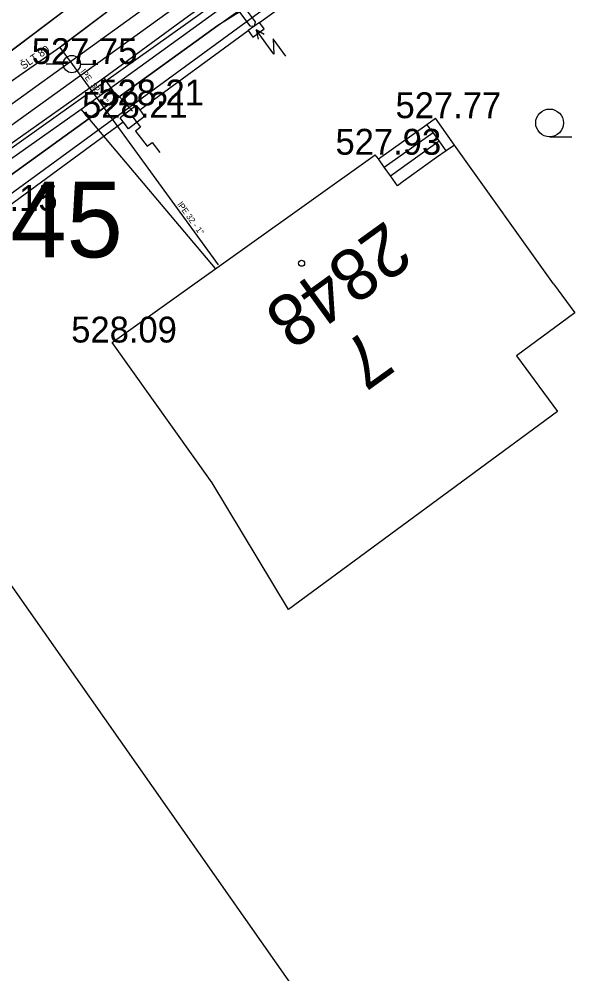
# Model space of a CAD drawing. Extents: x -668867 to -667827, y -1131943 to -1131019.
# Drawn here: x -668662.72 to -668645.98, y -1131444.01 to -1131416.31 of the extents above; entities that cross this region are included whole.
import ezdxf

# ---------------------------------------------------------------- set-up
doc = ezdxf.new("R2010")
doc.units = 0
for name, color, linetype in [('G_Bod_tecka', 7, 'Continuous'), ('G_Bod_vyska', 7, 'Continuous'), ('G_Budovy-znacky', 7, 'Continuous'), ('G_Budovy_Objekty', 7, 'Continuous'), ('G_Budovy_vstupy', 7, 'Continuous'), ('G_Cesty_Schody', 7, 'Continuous'), ('G_Cisla_orientacni', 7, 'Continuous'), ('G_Cisla_popisna', 7, 'Continuous'), ('G_Plochy_zpevnene', 7, 'Continuous'), ('G_Ploty', 7, 'Continuous'), ('G_Site-Rozvadece', 7, 'Continuous'), ('G_Site-vodovod', 7, 'Continuous'), ('G_Z_ELsilove_podz_kotovane', 7, 'Continuous'), ('G_Z_KANAL_podz_kotovane', 7, 'Continuous'), ('G_Z_PLYNY_podz_geodeticky', 7, 'Continuous'), ('G_Z_SPOJE_podz_geodeticky', 7, 'Continuous'), ('G_Z_SPOJE_podz_kotovane', 7, 'Continuous'), ('G_Z_SPOJE_podz_priblizne', 7, 'Continuous'), ('G_Z_VODA_podz_kotovane', 7, 'Continuous'), ('G_Zelen-Znacky', 7, 'Continuous'), ('Vrstva 10', 7, 'Continuous'), ('Vrstva 17', 7, 'Continuous'), ('Vrstva 26', 7, 'Continuous'), ('Vrstva 27', 7, 'Continuous'), ('Vrstva 4', 7, 'Continuous'), ('Vrstva 6', 7, 'Continuous')]:
    doc.layers.add(name, color=color, linetype=linetype)

msp = doc.modelspace()

# ---------------------------------------------------------------- linework, layer by layer
at = {"layer": 'G_Bod_tecka'}
for p, q in [((-668661.19, -1131417.61), (-668661.19, -1131417.61)), ((-668659.32, -1131418.81), (-668659.32, -1131418.81)), ((-668659.79, -1131419.17), (-668659.79, -1131419.17)), ((-668650.63, -1131419.18), (-668650.63, -1131419.18)), ((-668652.38, -1131420.24), (-668652.38, -1131420.24)), ((-668660.02, -1131425.69), (-668660.02, -1131425.69))]:
    msp.add_line(p, q, dxfattribs=at)
at = {"layer": 'G_Budovy-znacky'}
msp.add_circle((-668654.52, -1131423.39), 0.0875, dxfattribs=at)
at = {"layer": 'G_Budovy_Objekty'}
for p, q in [((-668650.32, -1131420.13), (-668650.6, -1131420.32)), ((-668650.08, -1131419.96), (-668650.32, -1131420.13)), ((-668647.21, -1131423.99), (-668650.08, -1131419.96)), ((-668660.02, -1131425.69), (-668652.38, -1131420.24)), ((-668652.29, -1131420.36), (-668652.38, -1131420.24)), ((-668652.12, -1131420.6), (-668652.29, -1131420.36)), ((-668651.94, -1131420.85), (-668652.12, -1131420.6)), ((-668651.74, -1131421.14), (-668651.94, -1131420.85)), ((-668651.57, -1131421.02), (-668651.74, -1131421.14)), ((-668647.21, -1131423.99), (-668646.59, -1131424.83)), ((-668646.59, -1131424.83), (-668648.28, -1131426.08)), ((-668657.12, -1131429.76), (-668660.02, -1131425.69)), ((-668648.28, -1131426.08), (-668647.09, -1131427.69)), ((-668647.09, -1131427.69), (-668654.9, -1131433.44)), ((-668654.9, -1131433.44), (-668657.12, -1131429.76))]:
    msp.add_line(p, q, dxfattribs=at)
at = {"layer": 'G_Budovy_vstupy'}
msp.add_line((-668650.6, -1131420.32), (-668651.57, -1131421.02), dxfattribs=at)
at = {"layer": 'G_Cesty_Schody'}
for p, q in [((-668668.94, -1131423.1), (-668613.48, -1131383.07)), ((-668652.29, -1131420.36), (-668650.88, -1131419.36)), ((-668650.88, -1131419.36), (-668650.63, -1131419.18)), ((-668650.7, -1131419.6), (-668650.88, -1131419.36)), ((-668650.08, -1131419.96), (-668650.63, -1131419.18)), ((-668652.12, -1131420.6), (-668650.7, -1131419.6)), ((-668650.53, -1131419.84), (-668650.7, -1131419.6)), ((-668651.94, -1131420.85), (-668650.53, -1131419.84)), ((-668650.32, -1131420.13), (-668650.53, -1131419.84))]:
    msp.add_line(p, q, dxfattribs=at)
at = {"layer": 'G_Plochy_zpevnene'}
msp.add_line((-668668.65, -1131423.5), (-668613.19, -1131383.48), dxfattribs=at)
at = {"layer": 'G_Ploty'}
for p, q in [((-668663.65, -1131421.87), (-668654.61, -1131415.27)), ((-668655.74, -1131416.4), (-668654.46, -1131415.47)), ((-668659.22, -1131418.94), (-668656.07, -1131416.64)), ((-668663.5, -1131422.07), (-668659.7, -1131419.29))]:
    msp.add_line(p, q, dxfattribs=at)
at = {"layer": 'G_Site-Rozvadece'}
for p, q in [((-668655.324, -1131417.326), (-668655.84, -1131416.62)), ((-668655.607, -1131416.753), (-668655.84, -1131416.62)), ((-668655.84, -1131416.62), (-668655.785, -1131416.883)), ((-668654.974, -1131417.382), (-668655.343, -1131416.876)), ((-668655.343, -1131416.876), (-668655.324, -1131417.326)), ((-668659.32, -1131418.81), (-668659.79, -1131419.17)), ((-668659.08, -1131419.13), (-668659.55, -1131419.49))]:
    msp.add_line(p, q, dxfattribs=at)
msp.add_lwpolyline([(-668655.74, -1131416.4), (-668656.07, -1131416.64), (-668655.94, -1131416.83), (-668655.61, -1131416.59)], close=True, dxfattribs=at)
for points in [[(-668659.32, -1131418.81), (-668659.22, -1131418.94), (-668659.08, -1131419.13)], [(-668659.55, -1131419.49), (-668659.7, -1131419.29), (-668659.79, -1131419.17)], [(-668659.42, -1131419.15), (-668659.197, -1131419.443), (-668659.342, -1131419.554), (-668659.006, -1131419.992), (-668658.861, -1131419.882), (-668658.636, -1131420.173)]]:
    msp.add_lwpolyline(points, dxfattribs=at)
at = {"layer": 'G_Site-vodovod'}
for p, q in [((-668661.44, -1131417.61), (-668661.94, -1131417.61)), ((-668660.94, -1131417.61), (-668660.44, -1131417.61))]:
    msp.add_line(p, q, dxfattribs=at)
msp.add_circle((-668661.19, -1131417.61), 0.25, dxfattribs=at)
at = {"layer": 'G_Z_ELsilove_podz_kotovane'}
for points in [[(-668655.52, -1131415.59), (-668656.95, -1131416.49), (-668663.16, -1131420.98), (-668667.51, -1131424.1), (-668667.43, -1131424.43), (-668667.44, -1131424.42), (-668667.73, -1131424.27), (-668672.47, -1131427.87), (-668675.2, -1131429.7), (-668677.57, -1131431.31), (-668683.86, -1131436)], [(-668683.289, -1131436.386), (-668683.778, -1131435.939), (-668677.57, -1131431.31), (-668675.2, -1131429.7), (-668672.47, -1131427.87), (-668663.16, -1131420.98), (-668656.95, -1131416.49), (-668656.352, -1131416.068), (-668656.022, -1131416.503), (-668655.889, -1131416.509), (-668655.862, -1131416.381), (-668656.182, -1131415.96)]]:
    msp.add_lwpolyline(points, dxfattribs=at)
at = {"layer": 'G_Z_KANAL_podz_kotovane'}
msp.add_lwpolyline([(-668702.7, -1131447.21), (-668700.94, -1131445.88), (-668695.5, -1131441.77), (-668684.83, -1131433.72), (-668665.63, -1131419.23), (-668659.47, -1131414.59), (-668658.28, -1131413.75)], dxfattribs=at)
at = {"layer": 'G_Z_PLYNY_podz_geodeticky'}
for points in [[(-668717.756, -1131459.484), (-668711.98, -1131455.3), (-668703.84, -1131449.34), (-668701.56, -1131447.62), (-668701.17, -1131447.38), (-668695.72, -1131443.56), (-668693.54, -1131441.99), (-668685.7, -1131436.29), (-668678.84, -1131431.41), (-668671.63, -1131426.26), (-668665.07, -1131421.58), (-668663.08, -1131420), (-668660.26, -1131418.01), (-668657.8, -1131416.21), (-668654.58, -1131413.92), (-668647.53, -1131408.9), (-668640.73, -1131403.81), (-668632.53, -1131397.95), (-668630.59, -1131396.66), (-668623.98, -1131391.79), (-668619.01, -1131388.23)], [(-668660.26, -1131418.01), (-668660, -1131418.39), (-668659.81, -1131418.56), (-668659.62, -1131418.76), (-668659.43, -1131418.98)]]:
    msp.add_lwpolyline(points, dxfattribs=at)
at = {"layer": 'G_Z_SPOJE_podz_geodeticky'}
for points in [[(-668597.22, -1131372.46), (-668599.51, -1131374.19), (-668612.92, -1131383.38), (-668622.87, -1131391.06), (-668637.12, -1131401.24), (-668644.52, -1131406.62), (-668655.95, -1131415.07), (-668663.6, -1131420.51), (-668667.99, -1131423.76)], [(-668660.92, -1131418.92), (-668655.33, -1131414.87)], [(-668677.78, -1131431), (-668676.14, -1131429.92), (-668674.95, -1131428.98), (-668670.68, -1131425.99), (-668668.72, -1131424.56), (-668667.89, -1131423.96), (-668667.34, -1131423.5), (-668663.5, -1131420.74), (-668660.92, -1131418.92)], [(-668657.02, -1131423.54), (-668660, -1131420.01), (-668660.92, -1131418.92)], [(-668668.83, -1131424.38), (-668652.51, -1131447.62)]]:
    msp.add_lwpolyline(points, dxfattribs=at)
at = {"layer": 'G_Z_SPOJE_podz_kotovane'}
for points in [[(-668660.92, -1131418.92), (-668655.33, -1131414.87)], [(-668677.78, -1131431), (-668676.14, -1131429.92), (-668674.95, -1131428.98), (-668670.68, -1131425.99), (-668668.72, -1131424.56), (-668667.89, -1131423.96), (-668667.34, -1131423.5), (-668663.5, -1131420.74), (-668660.92, -1131418.92)], [(-668657.02, -1131423.54), (-668660, -1131420.01), (-668660.92, -1131418.92)]]:
    msp.add_lwpolyline(points, dxfattribs=at)
at = {"layer": 'G_Z_SPOJE_podz_priblizne'}
for points in [[(-668597.22, -1131372.46), (-668599.51, -1131374.19), (-668612.92, -1131383.38), (-668622.87, -1131391.06), (-668637.12, -1131401.24), (-668644.52, -1131406.62), (-668655.95, -1131415.07), (-668663.6, -1131420.51), (-668667.99, -1131423.76)], [(-668660.92, -1131418.92), (-668655.33, -1131414.87)], [(-668677.78, -1131431), (-668676.14, -1131429.92), (-668674.95, -1131428.98), (-668670.68, -1131425.99), (-668668.72, -1131424.56), (-668667.89, -1131423.96), (-668667.34, -1131423.5), (-668663.5, -1131420.74), (-668660.92, -1131418.92)], [(-668657.02, -1131423.54), (-668660, -1131420.01), (-668660.92, -1131418.92)], [(-668668.83, -1131424.38), (-668652.51, -1131447.62)]]:
    msp.add_lwpolyline(points, dxfattribs=at)
at = {"layer": 'G_Z_VODA_podz_kotovane'}
for points in [[(-668579.7, -1131358.16), (-668580.06, -1131358.34), (-668596.52, -1131369.96), (-668596.52, -1131369.96), (-668599.22, -1131371.93), (-668619.48, -1131386.75), (-668640.17, -1131401.34), (-668640.29, -1131401.42), (-668648.19, -1131407.4), (-668658.88, -1131415.12), (-668661.48, -1131417.09), (-668661.54, -1131417.13), (-668679.06, -1131429.38), (-668679.06, -1131429.38), (-668689.01, -1131436.29), (-668708.21, -1131450.5), (-668715.37, -1131455.64), (-668718.974, -1131458.219)], [(-668661.54, -1131417.13), (-668661.18, -1131417.61), (-668656.94, -1131423.44)]]:
    msp.add_lwpolyline(points, dxfattribs=at)
at = {"layer": 'G_Zelen-Znacky'}
msp.add_line((-668647.322, -1131419.72), (-668646.672, -1131419.717), dxfattribs=at)
msp.add_circle((-668647.322, -1131419.317), 0.403, dxfattribs=at)
at = {"layer": 'Vrstva 10'}
msp.add_lwpolyline([(-668702.703, -1131447.205), (-668700.941, -1131445.876), (-668695.503, -1131441.774), (-668684.828, -1131433.72), (-668665.626, -1131419.234), (-668659.47, -1131414.59), (-668658.284, -1131413.754)], dxfattribs=at)
at = {"layer": 'Vrstva 17'}
for p, q in [((-668655.52, -1131415.59), (-668656.95, -1131416.49)), ((-668656.95, -1131416.49), (-668663.16, -1131420.98))]:
    msp.add_line(p, q, dxfattribs=at)
at = {"layer": 'Vrstva 26'}
msp.add_lwpolyline([(-668661.539, -1131417.128), (-668661.18, -1131417.61), (-668656.938, -1131423.436)], dxfattribs=at)
at = {"layer": 'Vrstva 27'}
msp.add_lwpolyline([(-668579.698, -1131358.163), (-668580.059, -1131358.344), (-668596.515, -1131369.961), (-668596.518, -1131369.963), (-668599.22, -1131371.931), (-668619.483, -1131386.755), (-668640.17, -1131401.339), (-668640.287, -1131401.422), (-668648.19, -1131407.4), (-668658.88, -1131415.12), (-668661.477, -1131417.085), (-668661.539, -1131417.128), (-668679.06, -1131429.377), (-668679.065, -1131429.381), (-668689.015, -1131436.288), (-668708.206, -1131450.504), (-668715.373, -1131455.635), (-668718.977, -1131458.215)], dxfattribs=at)
at = {"layer": 'Vrstva 6'}
msp.add_line((-668661.18, -1131417.61), (-668661.18, -1131417.61), dxfattribs=at)

# ---------------------------------------------------------------- texts
at = {"layer": 'G_Bod_vyska'}
for s, p in [('527.75', (-668662.354, -1131417.61)), ('528.21', (-668660.422, -1131418.81)), ('528.21', (-668660.892, -1131419.17)), ('527.77', (-668651.794, -1131419.18)), ('527.93', (-668653.536, -1131420.24)), ('528.15', (-668664.672, -1131421.87)), ('528.09', (-668661.208, -1131425.69))]:
    msp.add_text(s, height=0.75, dxfattribs=at).set_placement(p)
at = {"layer": 'G_Cisla_orientacni'}
msp.add_text('7', height=1.5, rotation=215.7388, dxfattribs=at).set_placement((-668652.614, -1131425.257))
at = {"layer": 'G_Cisla_popisna'}
msp.add_text('2848', height=1.5, rotation=215.8221, dxfattribs=at).set_placement((-668652.067, -1131422.124))
at = {"layer": 'Vrstva 4'}
for s, height, rotation, p in [('ŠLT 80', 0.2194, 34.9391, (-668662.591, -1131417.776)), ('lPE  32 - 1"', 0.17551, 306.1801, (-668660.947, -1131417.836)), ('lPE 32 - 1"', 0.17551, 306.1281, (-668658.136, -1131421.689))]:
    msp.add_text(s, height=height, rotation=rotation, dxfattribs=at).set_placement(p)
msp.add_text('2845', height=2.1939, dxfattribs=at).set_placement((-668666.237, -1131423.219))

doc.saveas('drawing.dxf')
